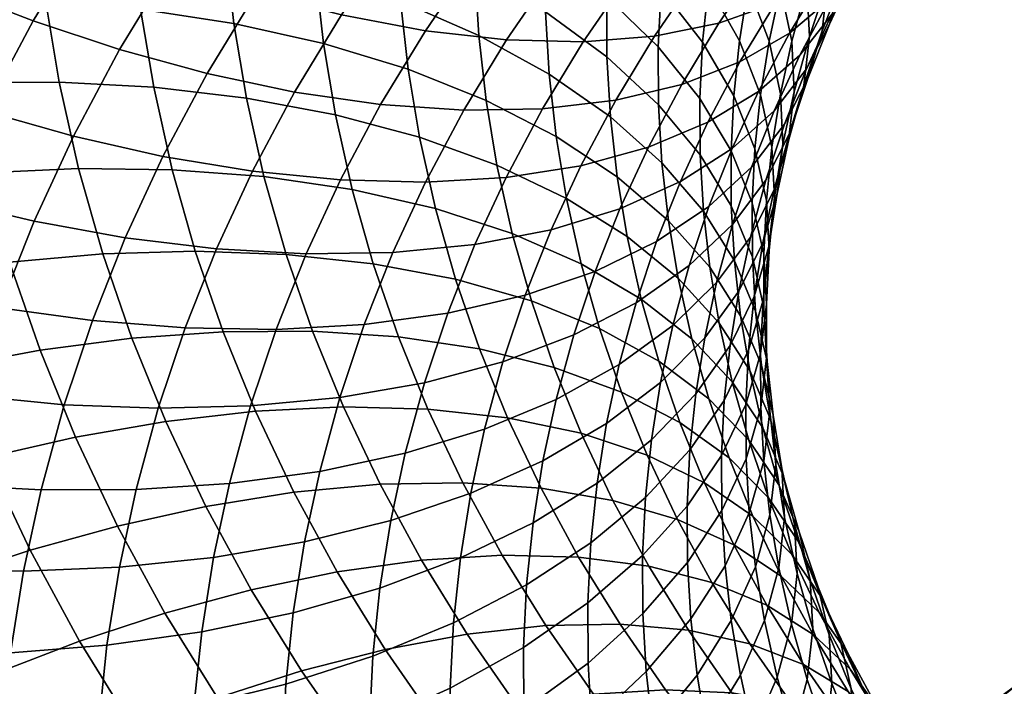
# Model space of a CAD drawing. Extents: x -120 to 2831, y -92 to 75.
# Tile 445 of 643: x 2210 to 2231, y -21 to -7. Entities that reach past the tile are written whole.
import ezdxf

# ---------------------------------------------------------------- set-up
doc = ezdxf.new("R2010")
doc.units = 0
doc.layers.add('GLASS', color=18, linetype='CONTINUOUS')

msp = doc.modelspace()

# ---------------------------------------------------------------- meshes
at = {"layer": 'GLASS'}
mesh = msp.add_polyface(dxfattribs=at)
corners = [(2231.741, -21.347, 29.44), (2230.479, -22.263, 28.82), (2229.845, -22.769, 30.923), (2231.07, -21.88, 31.525), (2232.559, -20.992, 27.331), (2231.253, -21.94, 26.689), (2233.519, -20.827, 25.231), (2232.16, -21.813, 24.563), (2234.607, -20.86, 23.174), (2233.187, -21.89, 22.477), (2235.807, -21.091, 21.195), (2234.321, -22.17, 20.464), (2232.238, -20.938, 32.16), (2230.55, -22.573, 33.557), (2231.691, -21.652, 34.178), (2232.943, -20.378, 30.094), (2233.804, -19.988, 28.008), (2234.814, -19.783, 25.935), (2235.96, -19.769, 23.91), (2232.774, -20.683, 34.829), (2231.301, -22.499, 36.119), (2232.366, -21.545, 36.76), (2233.346, -19.947, 32.826), (2234.084, -19.357, 30.779), (2234.986, -18.931, 28.718), (2236.043, -18.683, 26.674), (2233.371, -20.546, 37.429), (2232.115, -22.511, 38.598), (2233.111, -21.522, 39.261), (2233.796, -19.668, 35.508), (2234.391, -18.908, 33.521), (2235.16, -18.288, 31.495), (2236.1, -17.824, 29.459), (2234.044, -20.49, 39.949), (2233.002, -22.572, 40.987), (2233.933, -21.543, 41.674), (2234.313, -19.504, 38.124), (2234.753, -18.609, 36.214), (2235.37, -17.825, 34.244), (2236.168, -17.173, 32.239), (2234.78, -20.497, 42.369), (2233.97, -22.687, 43.343), (2234.82, -21.638, 44.04), (2234.894, -19.441, 40.647), (2235.172, -18.446, 38.828), (2235.625, -17.533, 36.93), (2235.606, -20.553, 44.76), (2235.022, -22.895, 45.7), (2235.815, -21.8, 46.426), (2235.564, -19.416, 43.086), (2235.679, -18.356, 41.366), (2235.965, -17.351, 39.554), (2234.656, 5.036, 63.775), (2235.495, 3.917, 63.069), (2235.88, 2.985, 64.972), (2235.028, 4.123, 65.69), (2234.458, 6.031, 61.946), (2235.289, 4.922, 61.246), (2234.638, 4.438, 68.378), (2235.58, 3.313, 67.67), (2236.318, 2.627, 69.686), (2235.349, 3.786, 70.415), (2234.107, 5.223, 66.382), (2233.751, 6.118, 64.456), (2234.31, 4.901, 71.115), (2236.237, 3.282, 72.465), (2235.161, 4.437, 73.19), (2233.63, 5.522, 69.057), (2233.121, 6.282, 67.047), (2234.017, 5.545, 73.882), (2236.176, 4.143, 75.249), (2234.985, 5.296, 75.97), (2233.205, 5.971, 71.784)]
mesh.append_faces([[corners[k] for k in face] for face in [(0, 1, 2, 3), (4, 5, 1, 0), (6, 7, 5, 4), (8, 9, 7, 6), (10, 11, 9, 8), (12, 3, 13, 14), (15, 0, 3, 12), (16, 4, 0, 15), (17, 6, 4, 16), (18, 8, 6, 17), (19, 14, 20, 21), (22, 12, 14, 19), (23, 15, 12, 22), (24, 16, 15, 23), (25, 17, 16, 24), (26, 21, 27, 28), (29, 19, 21, 26), (30, 22, 19, 29), (31, 23, 22, 30), (32, 24, 23, 31), (33, 28, 34, 35), (36, 26, 28, 33), (37, 29, 26, 36), (38, 30, 29, 37), (39, 31, 30, 38), (40, 35, 41, 42), (43, 33, 35, 40), (44, 36, 33, 43), (45, 37, 36, 44), (46, 42, 47, 48), (49, 40, 42, 46), (50, 43, 40, 49), (51, 44, 43, 50), (52, 53, 54, 55), (56, 57, 53, 52), (58, 59, 60, 61), (62, 55, 59, 58), (63, 52, 55, 62), (64, 61, 65, 66), (67, 58, 61, 64), (68, 62, 58, 67), (69, 66, 70, 71), (72, 64, 66, 69)]])
mesh = msp.add_polyface(dxfattribs=at)
corners = [(2225.026, -6.223, 56.662), (2224.899, -7.439, 57.432), (2225.574, -8.6, 55.678), (2225.698, -7.411, 54.926), (2225.886, -6.229, 54.176), (2226.153, -8.58, 53.175), (2226.338, -7.417, 52.437), (2225.218, -5.014, 55.895), (2226.586, -6.263, 51.704), (2226.585, -8.563, 50.705), (2226.83, -7.42, 49.979), (2226.138, -5.057, 53.432), (2225.476, -3.814, 55.133), (2227.158, -6.22, 49.215), (2226.886, -8.515, 48.277), (2227.213, -7.319, 47.517), (2226.917, -5.052, 50.934), (2226.474, -3.826, 52.649), (2225.82, -2.555, 54.332), (2227.608, -6.138, 46.764), (2227.091, -8.377, 45.796), (2227.487, -7.193, 45.041), (2227.554, -5.036, 48.461), (2227.317, -3.857, 50.172), (2226.881, -2.611, 51.874), (2227.649, -7.049, 42.496), (2227.181, -8.226, 43.248), (2226.675, -9.217, 41.404), (2227.151, -8.021, 40.64), (2227.951, -6.027, 44.297), (2228.07, -4.976, 46.022), (2228.018, -3.87, 47.716), (2227.785, -2.68, 49.42), (2227.695, -6.847, 39.888), (2226.448, -8.926, 38.751), (2227.004, -7.724, 37.983), (2228.184, -5.893, 41.756), (2228.481, -4.883, 43.564), (2228.599, -3.834, 45.291), (2228.548, -2.725, 46.983), (2227.657, -6.499, 37.197), (2226.109, -8.507, 36.067), (2226.781, -7.245, 35.258), (2228.333, -5.649, 39.12), (2228.812, -4.714, 41.001), (2229.103, -3.715, 42.815), (2226.481, -6.595, 32.515), (2225.708, -7.87, 33.334), (2224.446, -8.358, 31.456), (2225.251, -7.032, 30.603), (2227.528, -6.015, 34.467), (2228.382, -5.304, 36.429), (2229.042, -4.481, 38.369), (2229.51, -3.565, 40.262), (2227.329, -5.357, 31.717), (2226.134, -5.743, 29.773), (2228.347, -4.818, 33.696), (2229.178, -4.142, 35.68), (2229.82, -3.345, 37.637), (2227.093, -4.494, 28.966), (2224.775, -5.967, 27.897), (2225.777, -4.662, 27.054), (2228.251, -4.156, 30.941), (2229.237, -3.659, 32.947), (2230.043, -3.016, 34.952), (2226.88, -3.376, 26.222), (2224.323, -4.657, 25.237), (2225.479, -3.311, 24.365), (2228.149, -3.263, 28.169)]
mesh.append_faces([[corners[k] for k in face] for face in [(0, 1, 2, 3), (4, 3, 5, 6), (7, 0, 3, 4), (8, 6, 9, 10), (11, 4, 6, 8), (12, 7, 4, 11), (13, 10, 14, 15), (16, 8, 10, 13), (17, 11, 8, 16), (18, 12, 11, 17), (19, 15, 20, 21), (22, 13, 15, 19), (23, 16, 13, 22), (24, 17, 16, 23), (25, 26, 27, 28), (29, 21, 26, 25), (30, 19, 21, 29), (31, 22, 19, 30), (32, 23, 22, 31), (33, 28, 34, 35), (36, 25, 28, 33), (37, 29, 25, 36), (38, 30, 29, 37), (39, 31, 30, 38), (40, 35, 41, 42), (43, 33, 35, 40), (44, 36, 33, 43), (45, 37, 36, 44), (46, 47, 48, 49), (50, 42, 47, 46), (51, 40, 42, 50), (52, 43, 40, 51), (53, 44, 43, 52), (54, 46, 49, 55), (56, 50, 46, 54), (57, 51, 50, 56), (58, 52, 51, 57), (59, 55, 60, 61), (62, 54, 55, 59), (63, 56, 54, 62), (64, 57, 56, 63), (65, 61, 66, 67), (68, 59, 61, 65)]])
mesh = msp.add_polyface(dxfattribs=at)
corners = [(2218.513, -8.029, 68.792), (2218.759, -9.499, 69.715), (2220.438, -10.107, 68.223), (2220.203, -8.704, 67.342), (2216.679, -7.471, 70.089), (2216.937, -9.013, 71.057), (2214.734, -7.035, 71.217), (2215.005, -8.652, 72.232), (2220.044, -7.293, 66.455), (2221.721, -9.484, 65.761), (2221.569, -8.134, 64.912), (2218.347, -6.552, 67.863), (2216.505, -5.922, 69.115), (2222.823, -7.759, 62.44), (2222.899, -9.06, 63.26), (2224.017, -10.055, 61.526), (2223.944, -8.798, 60.735), (2221.49, -6.78, 64.059), (2219.962, -5.879, 65.564), (2218.26, -5.071, 66.931), (2216.414, -4.368, 68.137), (2223.938, -7.541, 59.941), (2224.843, -9.881, 58.973), (2224.838, -8.659, 58.203), (2222.818, -6.456, 61.618), (2221.485, -5.424, 63.204), (2219.956, -4.463, 64.671), (2218.254, -3.589, 65.995), (2216.408, -2.814, 67.156), (2224.001, -6.284, 59.147), (2224.899, -7.439, 57.432), (2222.883, -5.155, 60.796), (2221.552, -4.071, 62.349), (2220.026, -3.05, 63.778), (2224.132, -5.033, 58.355), (2225.026, -6.223, 56.662), (2223.018, -3.859, 59.976), (2221.693, -2.722, 61.495), (2224.33, -3.788, 57.566), (2225.218, -5.014, 55.895), (2225.708, -7.87, 33.334), (2225.012, -9.176, 34.172), (2223.722, -9.717, 32.327), (2224.446, -8.358, 31.456), (2218.886, -7.195, 23.967), (2217.917, -8.791, 24.993), (2216.052, -8.523, 23.756), (2217.067, -6.849, 22.68), (2220.643, -7.393, 25.422), (2219.72, -8.914, 26.399), (2222.308, -7.434, 27.028), (2221.428, -8.884, 27.961), (2223.853, -7.313, 28.765), (2223.013, -8.698, 29.655), (2225.251, -7.032, 30.603), (2218.181, -5.222, 21.632), (2215.218, -6.369, 21.572), (2216.385, -4.665, 20.474), (2219.948, -5.643, 22.967), (2221.656, -5.914, 24.469), (2223.274, -6.024, 26.12), (2224.775, -5.967, 27.897), (2226.134, -5.743, 29.773), (2219.392, -3.646, 20.613), (2217.653, -3.014, 19.408), (2221.103, -4.14, 21.996), (2222.756, -4.481, 23.543), (2224.323, -4.657, 25.237), (2225.777, -4.662, 27.054), (2225.479, -3.311, 24.365), (2223.968, -3.069, 22.629)]
mesh.append_faces([[corners[k] for k in face] for face in [(0, 1, 2, 3), (4, 5, 1, 0), (6, 7, 5, 4), (8, 3, 9, 10), (11, 0, 3, 8), (12, 4, 0, 11), (13, 14, 15, 16), (17, 10, 14, 13), (18, 8, 10, 17), (19, 11, 8, 18), (20, 12, 11, 19), (21, 16, 22, 23), (24, 13, 16, 21), (25, 17, 13, 24), (26, 18, 17, 25), (27, 19, 18, 26), (28, 20, 19, 27), (29, 21, 23, 30), (31, 24, 21, 29), (32, 25, 24, 31), (33, 26, 25, 32), (34, 29, 30, 35), (36, 31, 29, 34), (37, 32, 31, 36), (38, 34, 35, 39), (40, 41, 42, 43), (44, 45, 46, 47), (48, 49, 45, 44), (50, 51, 49, 48), (52, 53, 51, 50), (54, 43, 53, 52), (55, 47, 56, 57), (58, 44, 47, 55), (59, 48, 44, 58), (60, 50, 48, 59), (61, 52, 50, 60), (62, 54, 52, 61), (63, 55, 57, 64), (65, 58, 55, 63), (66, 59, 58, 65), (67, 60, 59, 66), (68, 61, 60, 67), (69, 67, 66, 70)]])
mesh = msp.add_polyface(dxfattribs=at)
corners = [(2213.899, -11.971, 75.452), (2214.501, -13.717, 76.541), (2216.44, -13.705, 75.391), (2215.866, -12.04, 74.352), (2211.891, -12.03, 76.369), (2212.521, -13.858, 77.51), (2209.873, -12.206, 77.103), (2210.532, -14.117, 78.296), (2207.875, -12.488, 77.657), (2208.563, -14.481, 78.9), (2213.397, -10.204, 74.347), (2215.387, -10.355, 73.298), (2211.365, -10.179, 75.212), (2209.323, -10.271, 75.893), (2207.302, -10.471, 76.395), (2212.996, -8.419, 73.228), (2215.005, -8.652, 72.232), (2210.945, -8.31, 74.041), (2208.885, -8.317, 74.669), (2206.845, -8.433, 75.118), (2212.712, -6.723, 72.164), (2214.734, -7.035, 71.217), (2210.648, -6.533, 72.926), (2208.574, -6.46, 73.503), (2206.521, -6.497, 73.903), (2214.551, -5.409, 70.195), (2216.679, -7.471, 70.089), (2216.505, -5.922, 69.115), (2212.521, -5.018, 71.092), (2210.447, -4.748, 71.803), (2208.364, -4.594, 72.33), (2206.302, -4.551, 72.68), (2214.456, -3.779, 69.168), (2216.414, -4.368, 68.137), (2212.421, -3.309, 70.016), (2210.343, -2.958, 70.676), (2210.402, -11.321, 24.208), (2209.656, -13.197, 25.406), (2207.671, -12.814, 24.867), (2208.449, -10.858, 23.618), (2212.381, -11.68, 24.979), (2211.667, -13.474, 26.125), (2214.358, -11.921, 25.933), (2213.677, -13.634, 27.027), (2216.303, -12.031, 27.068), (2215.653, -13.665, 28.112), (2209.338, -8.938, 22.389), (2206.547, -10.307, 23.2), (2207.472, -8.31, 21.922), (2211.255, -9.479, 23.029), (2213.197, -9.918, 23.851), (2215.138, -10.238, 24.856), (2210.382, -6.979, 21.133), (2208.557, -6.273, 20.615), (2212.255, -7.601, 21.825), (2214.154, -8.121, 22.699), (2216.052, -8.523, 23.756), (2211.541, -5.069, 19.905), (2209.763, -4.286, 19.338), (2213.367, -5.769, 20.647), (2215.218, -6.369, 21.572), (2217.067, -6.849, 22.68), (2209.763, -4.286, 19.338), (2208.557, -6.273, 20.615), (2206.736, -5.47, 20.252), (2207.988, -3.406, 18.925), (2214.587, -3.988, 19.5), (2212.813, -3.212, 18.708), (2216.385, -4.665, 20.474)]
mesh.append_faces([[corners[k] for k in face] for face in [(0, 1, 2, 3), (4, 5, 1, 0), (6, 7, 5, 4), (8, 9, 7, 6), (10, 0, 3, 11), (12, 4, 0, 10), (13, 6, 4, 12), (14, 8, 6, 13), (15, 10, 11, 16), (17, 12, 10, 15), (18, 13, 12, 17), (19, 14, 13, 18), (20, 15, 16, 21), (22, 17, 15, 20), (23, 18, 17, 22), (24, 19, 18, 23), (25, 21, 26, 27), (28, 20, 21, 25), (29, 22, 20, 28), (30, 23, 22, 29), (31, 24, 23, 30), (32, 25, 27, 33), (34, 28, 25, 32), (35, 29, 28, 34), (36, 37, 38, 39), (40, 41, 37, 36), (42, 43, 41, 40), (44, 45, 43, 42), (46, 39, 47, 48), (49, 36, 39, 46), (50, 40, 36, 49), (51, 42, 40, 50), (52, 46, 48, 53), (54, 49, 46, 52), (55, 50, 49, 54), (56, 51, 50, 55), (57, 52, 53, 58), (59, 54, 52, 57), (60, 55, 54, 59), (61, 56, 55, 60), (62, 63, 64, 65), (66, 59, 57, 67), (68, 60, 59, 66)]])
mesh = msp.add_polyface(dxfattribs=at)
corners = [(2225.589, -12.18, 57.936), (2225.723, -13.37, 58.684), (2226.178, -14.444, 56.873), (2226.046, -13.273, 56.137), (2224.914, -11.101, 59.742), (2225.052, -12.319, 60.507), (2225.977, -12.099, 55.398), (2226.295, -14.364, 54.37), (2226.228, -13.2, 53.637), (2225.519, -10.987, 57.185), (2224.843, -9.881, 58.973), (2226.222, -12.036, 52.903), (2226.285, -14.278, 51.925), (2226.28, -13.117, 51.193), (2225.972, -10.923, 54.657), (2225.514, -9.792, 56.432), (2224.838, -8.659, 58.203), (2226.338, -11.958, 50.461), (2226.156, -14.193, 49.484), (2226.214, -13.031, 48.749), (2226.281, -10.874, 52.168), (2226.031, -9.75, 53.915), (2225.574, -8.6, 55.678), (2224.899, -7.439, 57.432), (2226.334, -11.872, 48.016), (2225.895, -14.118, 46.991), (2226.017, -12.949, 46.25), (2226.458, -10.803, 49.73), (2226.401, -9.715, 51.435), (2226.153, -8.58, 53.175), (2225.698, -7.411, 54.926), (2226.202, -11.786, 45.513), (2225.493, -14.017, 44.455), (2225.681, -12.835, 43.706), (2226.518, -10.72, 47.285), (2226.641, -9.654, 49.001), (2226.585, -8.563, 50.705), (2226.338, -7.417, 52.437), (2225.933, -11.663, 42.961), (2224.944, -13.851, 41.888), (2225.201, -12.651, 41.126), (2226.45, -10.632, 44.78), (2226.763, -9.577, 46.559), (2226.886, -8.515, 48.277), (2226.83, -7.42, 49.979), (2226.269, -10.432, 42.178), (2225.545, -11.392, 40.325), (2226.781, -9.421, 44.01), (2227.091, -8.377, 45.796), (2227.213, -7.319, 47.517), (2225.961, -10.149, 39.533), (2224.607, -12.283, 38.479), (2225.035, -11.003, 37.663), (2226.675, -9.217, 41.404), (2227.181, -8.226, 43.248), (2227.487, -7.193, 45.041), (2226.448, -8.926, 38.751), (2225.536, -9.744, 36.859), (2227.151, -8.021, 40.64), (2226.109, -8.507, 36.067), (2224.418, -10.457, 34.991), (2225.012, -9.176, 34.172), (2227.004, -7.724, 37.983), (2226.781, -7.245, 35.258), (2225.708, -7.87, 33.334)]
mesh.append_faces([[corners[k] for k in face] for face in [(0, 1, 2, 3), (4, 5, 1, 0), (6, 3, 7, 8), (9, 0, 3, 6), (10, 4, 0, 9), (11, 8, 12, 13), (14, 6, 8, 11), (15, 9, 6, 14), (16, 10, 9, 15), (17, 13, 18, 19), (20, 11, 13, 17), (21, 14, 11, 20), (22, 15, 14, 21), (23, 16, 15, 22), (24, 19, 25, 26), (27, 17, 19, 24), (28, 20, 17, 27), (29, 21, 20, 28), (30, 22, 21, 29), (31, 26, 32, 33), (34, 24, 26, 31), (35, 27, 24, 34), (36, 28, 27, 35), (37, 29, 28, 36), (38, 33, 39, 40), (41, 31, 33, 38), (42, 34, 31, 41), (43, 35, 34, 42), (44, 36, 35, 43), (45, 38, 40, 46), (47, 41, 38, 45), (48, 42, 41, 47), (49, 43, 42, 48), (50, 46, 51, 52), (53, 45, 46, 50), (54, 47, 45, 53), (55, 48, 47, 54), (56, 50, 52, 57), (58, 53, 50, 56), (59, 57, 60, 61), (62, 56, 57, 59), (63, 59, 61, 64)]])
mesh = msp.add_polyface(dxfattribs=at)
corners = [(2217.758, -12.241, 73.078), (2218.305, -13.828, 74.068), (2220.063, -14.09, 72.586), (2219.541, -12.578, 71.641), (2215.866, -12.04, 74.352), (2216.44, -13.705, 75.391), (2222.264, -12.242, 67.49), (2222.661, -13.643, 68.366), (2223.949, -14.354, 66.579), (2223.566, -13.009, 65.737), (2220.769, -11.584, 69.148), (2221.185, -13.047, 70.063), (2219.106, -11.046, 70.684), (2217.301, -10.635, 72.073), (2215.387, -10.355, 73.298), (2223.261, -11.65, 64.886), (2224.661, -13.868, 63.919), (2224.367, -12.556, 63.097), (2221.946, -10.828, 66.604), (2220.438, -10.107, 68.223), (2218.759, -9.499, 69.715), (2216.937, -9.013, 71.057), (2215.005, -8.652, 72.232), (2224.158, -11.309, 62.314), (2225.254, -13.53, 61.268), (2225.052, -12.319, 60.507), (2223.045, -10.358, 64.075), (2221.721, -9.484, 65.761), (2220.203, -8.704, 67.342), (2224.017, -10.055, 61.526), (2224.914, -11.101, 59.742), (2222.899, -9.06, 63.26), (2221.569, -8.134, 64.912), (2223.944, -8.798, 60.735), (2224.843, -9.881, 58.973), (2224.607, -12.283, 38.479), (2224.253, -13.579, 39.304), (2223.09, -14.428, 37.523), (2223.456, -13.086, 36.669), (2225.545, -11.392, 40.325), (2225.201, -12.651, 41.126), (2223.9, -11.761, 35.825), (2222.104, -13.785, 34.926), (2222.565, -12.407, 34.047), (2225.035, -11.003, 37.663), (2218.181, -12.002, 28.378), (2217.562, -13.559, 29.372), (2215.653, -13.665, 28.112), (2216.303, -12.031, 27.068), (2219.961, -11.828, 29.847), (2219.371, -13.313, 30.795), (2221.612, -11.51, 31.456), (2221.048, -12.927, 32.362), (2223.105, -11.05, 33.18), (2224.418, -10.457, 34.991), (2225.536, -9.744, 36.859), (2217.046, -10.427, 26.042), (2214.358, -11.921, 25.933), (2215.138, -10.238, 24.856), (2218.889, -10.473, 27.399), (2220.636, -10.37, 28.914), (2222.256, -10.117, 30.565), (2223.722, -9.717, 32.327), (2225.012, -9.176, 34.172), (2217.917, -8.791, 24.993), (2216.052, -8.523, 23.756), (2219.72, -8.914, 26.399), (2221.428, -8.884, 27.961), (2223.013, -8.698, 29.655), (2224.446, -8.358, 31.456)]
mesh.append_faces([[corners[k] for k in face] for face in [(0, 1, 2, 3), (4, 5, 1, 0), (6, 7, 8, 9), (10, 11, 7, 6), (12, 3, 11, 10), (13, 0, 3, 12), (14, 4, 0, 13), (15, 9, 16, 17), (18, 6, 9, 15), (19, 10, 6, 18), (20, 12, 10, 19), (21, 13, 12, 20), (22, 14, 13, 21), (23, 17, 24, 25), (26, 15, 17, 23), (27, 18, 15, 26), (28, 19, 18, 27), (29, 23, 25, 30), (31, 26, 23, 29), (32, 27, 26, 31), (33, 29, 30, 34), (35, 36, 37, 38), (39, 40, 36, 35), (41, 38, 42, 43), (44, 35, 38, 41), (45, 46, 47, 48), (49, 50, 46, 45), (51, 52, 50, 49), (53, 43, 52, 51), (54, 41, 43, 53), (55, 44, 41, 54), (56, 48, 57, 58), (59, 45, 48, 56), (60, 49, 45, 59), (61, 51, 49, 60), (62, 53, 51, 61), (63, 54, 53, 62), (64, 56, 58, 65), (66, 59, 56, 64), (67, 60, 59, 66), (68, 61, 60, 67), (69, 62, 61, 68)]])
mesh = msp.add_polyface(dxfattribs=at)
corners = [(2224.356, -17.782, 70.944), (2225.099, -19.147, 71.791), (2226.291, -19.644, 69.87), (2225.577, -18.333, 69.057), (2225.99, -17.716, 66.321), (2226.603, -19.01, 67.125), (2227.426, -19.799, 65.18), (2226.83, -18.542, 64.399), (2224.941, -16.993, 68.224), (2226.329, -17.314, 63.634), (2227.462, -19.453, 62.488), (2226.972, -18.252, 61.74), (2225.474, -16.452, 65.533), (2224.407, -15.684, 67.409), (2226.551, -17.034, 60.98), (2227.407, -19.248, 59.881), (2226.993, -18.049, 59.132), (2225.899, -16.067, 62.856), (2225.031, -15.168, 64.732), (2226.648, -16.835, 58.373), (2227.233, -19.095, 57.337), (2226.892, -17.893, 56.585), (2226.201, -15.8, 60.208), (2225.54, -14.805, 62.066), (2224.661, -13.868, 63.919), (2226.619, -16.678, 55.824), (2226.947, -18.956, 54.863), (2226.675, -17.745, 54.105), (2226.373, -15.609, 57.605), (2225.921, -14.554, 59.428), (2225.254, -13.53, 61.268), (2224.367, -12.556, 63.097), (2226.359, -17.681, 51.68), (2226.552, -18.835, 52.404), (2226.237, -19.977, 50.68), (2226.042, -18.812, 49.949), (2226.483, -16.594, 53.383), (2226.426, -15.524, 55.099), (2226.178, -14.444, 56.873), (2225.723, -13.37, 58.684), (2225.052, -12.319, 60.507), (2225.91, -17.641, 49.213), (2225.518, -19.976, 48.214), (2225.384, -18.786, 47.466), (2226.228, -16.521, 50.951), (2226.353, -15.437, 52.655), (2226.295, -14.364, 54.37), (2226.046, -13.273, 56.137), (2225.314, -17.592, 46.714), (2224.64, -19.938, 45.735), (2224.569, -18.718, 44.966), (2225.842, -16.467, 48.473), (2226.16, -15.358, 50.218), (2226.285, -14.278, 51.925), (2226.228, -13.2, 53.637), (2225.837, -15.292, 47.732), (2225.309, -16.398, 45.961), (2226.156, -14.193, 49.484), (2226.28, -13.117, 51.193), (2225.369, -15.206, 45.207), (2224.563, -17.496, 44.195), (2224.624, -16.276, 43.424), (2225.895, -14.118, 46.991), (2226.214, -13.031, 48.749), (2225.493, -14.017, 44.455), (2224.751, -15.06, 42.655), (2226.017, -12.949, 46.25), (2225.681, -12.835, 43.706), (2224.944, -13.851, 41.888)]
mesh.append_faces([[corners[k] for k in face] for face in [(0, 1, 2, 3), (4, 5, 6, 7), (8, 3, 5, 4), (9, 7, 10, 11), (12, 4, 7, 9), (13, 8, 4, 12), (14, 11, 15, 16), (17, 9, 11, 14), (18, 12, 9, 17), (19, 16, 20, 21), (22, 14, 16, 19), (23, 17, 14, 22), (24, 18, 17, 23), (25, 21, 26, 27), (28, 19, 21, 25), (29, 22, 19, 28), (30, 23, 22, 29), (31, 24, 23, 30), (32, 33, 34, 35), (36, 27, 33, 32), (37, 25, 27, 36), (38, 28, 25, 37), (39, 29, 28, 38), (40, 30, 29, 39), (41, 35, 42, 43), (44, 32, 35, 41), (45, 36, 32, 44), (46, 37, 36, 45), (47, 38, 37, 46), (48, 43, 49, 50), (51, 41, 43, 48), (52, 44, 41, 51), (53, 45, 44, 52), (54, 46, 45, 53), (55, 51, 48, 56), (57, 52, 51, 55), (58, 53, 52, 57), (59, 56, 60, 61), (62, 55, 56, 59), (63, 57, 55, 62), (64, 59, 61, 65), (66, 62, 59, 64), (67, 64, 65, 68)]])
mesh = msp.add_polyface(dxfattribs=at)
corners = [(2212.574, -22.339, 83.779), (2213.872, -24.206, 84.932), (2215.623, -23.443, 84.079), (2214.378, -21.652, 82.974), (2213.241, -19.812, 81.835), (2216.201, -21.067, 81.986), (2215.113, -19.306, 80.897), (2211.388, -20.419, 82.591), (2209.577, -21.112, 83.171), (2210.81, -23.108, 84.407), (2207.763, -21.902, 83.598), (2209.044, -23.975, 84.88), (2212.214, -17.926, 80.666), (2214.13, -17.502, 79.778), (2210.317, -18.453, 81.372), (2208.463, -19.067, 81.903), (2206.606, -19.778, 82.28), (2213.256, -15.659, 78.632), (2216.037, -17.196, 78.706), (2215.203, -15.437, 77.613), (2211.301, -16, 79.468), (2209.364, -16.444, 80.123), (2207.472, -16.978, 80.604), (2205.577, -17.608, 80.932), (2212.521, -13.858, 77.51), (2214.501, -13.717, 76.541), (2210.532, -14.117, 78.296), (2208.563, -14.481, 78.9), (2206.639, -14.936, 79.333), (2205.924, -12.863, 78.039), (2207.875, -12.488, 77.657), (2211.805, -22.212, 32.475), (2211.72, -23.92, 33.555), (2209.618, -24.247, 32.961), (2209.707, -22.458, 31.831), (2213.868, -21.845, 33.308), (2213.787, -23.474, 34.337), (2215.861, -21.355, 34.324), (2215.783, -22.908, 35.306), (2209.893, -20.675, 30.702), (2207.607, -22.587, 31.371), (2207.801, -20.724, 30.191), (2211.983, -20.51, 31.398), (2214.038, -20.221, 32.28), (2216.022, -19.808, 33.345), (2208.096, -18.87, 29.016), (2205.737, -20.663, 29.857), (2206.045, -18.731, 28.632), (2210.175, -18.902, 29.578), (2212.252, -18.817, 30.325), (2214.294, -18.607, 31.257), (2216.267, -18.269, 32.37), (2208.491, -17.031, 27.848), (2206.457, -16.813, 27.414), (2210.553, -17.143, 28.461), (2212.613, -17.137, 29.258), (2214.639, -17.005, 30.239), (2209.018, -15.101, 26.62), (2207.006, -14.801, 26.133), (2211.058, -15.297, 27.286), (2213.095, -15.374, 28.136), (2215.098, -15.324, 29.17), (2209.656, -13.197, 25.406), (2207.671, -12.814, 24.867), (2211.667, -13.474, 26.125), (2213.677, -13.634, 27.027), (2215.653, -13.665, 28.112)]
mesh.append_faces([[corners[k] for k in face] for face in [(0, 1, 2, 3), (4, 3, 5, 6), (7, 0, 3, 4), (8, 9, 0, 7), (10, 11, 9, 8), (12, 4, 6, 13), (14, 7, 4, 12), (15, 8, 7, 14), (16, 10, 8, 15), (17, 13, 18, 19), (20, 12, 13, 17), (21, 14, 12, 20), (22, 15, 14, 21), (23, 16, 15, 22), (24, 17, 19, 25), (26, 20, 17, 24), (27, 21, 20, 26), (28, 22, 21, 27), (29, 28, 27, 30), (31, 32, 33, 34), (35, 36, 32, 31), (37, 38, 36, 35), (39, 34, 40, 41), (42, 31, 34, 39), (43, 35, 31, 42), (44, 37, 35, 43), (45, 41, 46, 47), (48, 39, 41, 45), (49, 42, 39, 48), (50, 43, 42, 49), (51, 44, 43, 50), (52, 45, 47, 53), (54, 48, 45, 52), (55, 49, 48, 54), (56, 50, 49, 55), (57, 52, 53, 58), (59, 54, 52, 57), (60, 55, 54, 59), (61, 56, 55, 60), (62, 57, 58, 63), (64, 59, 57, 62), (65, 60, 59, 64), (66, 61, 60, 65)]])
mesh = msp.add_polyface(dxfattribs=at)
corners = [(2219.701, -16.99, 76.035), (2220.554, -18.556, 77.006), (2222.207, -18.598, 75.387), (2221.394, -17.106, 74.462), (2217.905, -17.022, 77.456), (2218.8, -18.665, 78.475), (2223.695, -16.388, 70.078), (2224.356, -17.782, 70.944), (2225.577, -18.333, 69.057), (2224.941, -16.993, 68.224), (2222.264, -15.915, 71.851), (2222.955, -17.371, 72.756), (2220.671, -15.581, 73.514), (2218.943, -15.391, 75.041), (2217.109, -15.345, 76.413), (2215.203, -15.437, 77.613), (2216.037, -17.196, 78.706), (2223.139, -15.026, 69.229), (2224.407, -15.684, 67.409), (2221.683, -14.492, 70.964), (2220.063, -14.09, 72.586), (2218.305, -13.828, 74.068), (2216.44, -13.705, 75.391), (2214.501, -13.717, 76.541), (2223.949, -14.354, 66.579), (2225.474, -16.452, 65.533), (2225.031, -15.168, 64.732), (2222.661, -13.643, 68.366), (2221.185, -13.047, 70.063), (2219.541, -12.578, 71.641), (2223.566, -13.009, 65.737), (2224.661, -13.868, 63.919), (2225.309, -16.398, 45.961), (2225.314, -17.592, 46.714), (2224.569, -18.718, 44.966), (2224.563, -17.496, 44.195), (2224.624, -16.276, 43.424), (2223.596, -18.567, 42.463), (2223.659, -17.311, 41.67), (2223.789, -16.059, 40.877), (2222.474, -18.293, 39.973), (2222.61, -16.996, 39.153), (2224.751, -15.06, 42.655), (2221.436, -16.513, 36.66), (2221.223, -17.854, 37.51), (2219.646, -18.617, 35.979), (2219.869, -17.216, 35.09), (2222.815, -15.707, 38.335), (2223.987, -14.814, 40.088), (2224.944, -13.851, 41.888), (2216.595, -16.742, 31.4), (2216.267, -18.269, 32.37), (2214.294, -18.607, 31.257), (2214.639, -17.005, 30.239), (2218.449, -16.348, 32.728), (2218.136, -17.804, 33.653), (2220.167, -15.826, 34.207), (2221.722, -15.182, 35.815), (2223.09, -14.428, 37.523), (2224.253, -13.579, 39.304), (2225.201, -12.651, 41.126), (2217.033, -15.14, 30.381), (2215.098, -15.324, 29.17), (2218.866, -14.821, 31.757), (2220.566, -14.367, 33.279), (2222.104, -13.785, 34.926), (2223.456, -13.086, 36.669), (2217.562, -13.559, 29.372), (2215.653, -13.665, 28.112), (2219.371, -13.313, 30.795), (2221.048, -12.927, 32.362), (2222.565, -12.407, 34.047)]
mesh.append_faces([[corners[k] for k in face] for face in [(0, 1, 2, 3), (4, 5, 1, 0), (6, 7, 8, 9), (10, 11, 7, 6), (12, 3, 11, 10), (13, 0, 3, 12), (14, 4, 0, 13), (15, 16, 4, 14), (17, 6, 9, 18), (19, 10, 6, 17), (20, 12, 10, 19), (21, 13, 12, 20), (22, 14, 13, 21), (23, 15, 14, 22), (24, 18, 25, 26), (27, 17, 18, 24), (28, 19, 17, 27), (29, 20, 19, 28), (30, 24, 26, 31), (32, 33, 34, 35), (36, 35, 37, 38), (39, 38, 40, 41), (42, 36, 38, 39), (43, 44, 45, 46), (47, 41, 44, 43), (48, 39, 41, 47), (49, 42, 39, 48), (50, 51, 52, 53), (54, 55, 51, 50), (56, 46, 55, 54), (57, 43, 46, 56), (58, 47, 43, 57), (59, 48, 47, 58), (60, 49, 48, 59), (61, 50, 53, 62), (63, 54, 50, 61), (64, 56, 54, 63), (65, 57, 56, 64), (66, 58, 57, 65), (67, 61, 62, 68), (69, 63, 61, 67), (70, 64, 63, 69), (71, 65, 64, 70)]])
mesh = msp.add_polyface(dxfattribs=at)
corners = [(2222.532, -21.57, 78.87), (2223.677, -23.042, 79.775), (2225.186, -22.876, 78.028), (2224.093, -21.473, 77.164), (2220.875, -21.828, 80.429), (2222.077, -23.372, 81.38), (2219.152, -22.236, 81.825), (2220.412, -23.855, 82.821), (2223.107, -20.055, 76.289), (2225.532, -21.541, 75.336), (2224.59, -20.187, 74.501), (2221.498, -20.084, 77.952), (2219.79, -20.268, 79.467), (2218.014, -20.6, 80.815), (2216.201, -21.067, 81.986), (2217.392, -22.78, 83.043), (2214.378, -21.652, 82.974), (2215.623, -23.443, 84.079), (2223.731, -18.796, 73.64), (2225.922, -20.479, 72.615), (2225.099, -19.147, 71.791), (2222.207, -18.598, 75.387), (2220.554, -18.556, 77.006), (2218.8, -18.665, 78.475), (2216.975, -18.919, 79.775), (2215.113, -19.306, 80.897), (2222.955, -17.371, 72.756), (2224.356, -17.782, 70.944), (2221.394, -17.106, 74.462), (2216.037, -17.196, 78.706), (2217.905, -17.022, 77.456), (2214.13, -17.502, 79.778), (2224.777, -21.156, 46.5), (2224.979, -22.367, 47.26), (2224.024, -23.583, 45.619), (2223.816, -22.335, 44.836), (2223.675, -21.082, 44.048), (2222.637, -23.495, 43.252), (2222.491, -22.197, 42.436), (2224.64, -19.938, 45.735), (2221.02, -21.912, 40.074), (2221.099, -23.266, 40.927), (2219.517, -24.269, 39.547), (2219.434, -22.855, 38.656), (2222.415, -20.896, 41.617), (2223.601, -19.825, 43.257), (2224.569, -18.718, 44.966), (2219.428, -21.439, 37.764), (2217.681, -23.709, 37.388), (2217.675, -22.227, 36.452), (2221.014, -20.557, 39.219), (2222.409, -19.593, 40.795), (2223.596, -18.567, 42.463), (2224.563, -17.496, 44.195), (2217.749, -20.747, 35.517), (2215.783, -22.908, 35.306), (2215.861, -21.355, 34.324), (2219.499, -20.026, 36.87), (2221.082, -19.203, 38.364), (2222.474, -18.293, 39.973), (2223.659, -17.311, 41.67), (2217.903, -19.271, 34.583), (2216.022, -19.808, 33.345), (2219.646, -18.617, 35.979), (2221.223, -17.854, 37.51), (2222.61, -16.996, 39.153), (2218.136, -17.804, 33.653), (2216.267, -18.269, 32.37), (2219.869, -17.216, 35.09)]
mesh.append_faces([[corners[k] for k in face] for face in [(0, 1, 2, 3), (4, 5, 1, 0), (6, 7, 5, 4), (8, 3, 9, 10), (11, 0, 3, 8), (12, 4, 0, 11), (13, 6, 4, 12), (14, 15, 6, 13), (16, 17, 15, 14), (18, 10, 19, 20), (21, 8, 10, 18), (22, 11, 8, 21), (23, 12, 11, 22), (24, 13, 12, 23), (25, 14, 13, 24), (26, 18, 20, 27), (28, 21, 18, 26), (29, 24, 23, 30), (31, 25, 24, 29), (32, 33, 34, 35), (36, 35, 37, 38), (39, 32, 35, 36), (40, 41, 42, 43), (44, 38, 41, 40), (45, 36, 38, 44), (46, 39, 36, 45), (47, 43, 48, 49), (50, 40, 43, 47), (51, 44, 40, 50), (52, 45, 44, 51), (53, 46, 45, 52), (54, 49, 55, 56), (57, 47, 49, 54), (58, 50, 47, 57), (59, 51, 50, 58), (60, 52, 51, 59), (61, 54, 56, 62), (63, 57, 54, 61), (64, 58, 57, 63), (65, 59, 58, 64), (66, 61, 62, 67), (68, 63, 61, 66)]])
mesh = msp.add_polyface(dxfattribs=at)
corners = [(2227.948, -22.17, 71.431), (2228.908, -23.402, 72.19), (2229.82, -23.906, 70.151), (2228.893, -22.716, 69.418), (2226.823, -21.775, 73.415), (2227.822, -23.058, 74.205), (2225.532, -21.541, 75.336), (2226.575, -22.881, 76.161), (2224.093, -21.473, 77.164), (2225.186, -22.876, 78.028), (2228.838, -22.23, 66.686), (2229.65, -23.398, 67.407), (2230.219, -24.199, 65.429), (2229.424, -23.058, 64.724), (2228.057, -21.513, 68.676), (2227.082, -20.924, 70.663), (2225.922, -20.479, 72.615), (2224.59, -20.187, 74.501), (2228.699, -21.884, 63.998), (2229.82, -23.977, 62.817), (2229.106, -22.822, 62.102), (2228.096, -21.029, 65.943), (2227.293, -20.277, 67.911), (2226.291, -19.644, 69.87), (2225.099, -19.147, 71.791), (2228.462, -21.639, 61.368), (2229.327, -23.823, 60.278), (2228.689, -22.651, 59.551), (2228.044, -20.681, 63.252), (2227.426, -19.799, 65.18), (2226.603, -19.01, 67.125), (2225.577, -18.333, 69.057), (2228.121, -21.454, 58.807), (2228.739, -23.7, 57.821), (2228.173, -22.506, 57.079), (2227.888, -20.43, 60.617), (2227.462, -19.453, 62.488), (2226.83, -18.542, 64.399), (2227.697, -21.339, 56.352), (2228.054, -23.611, 55.388), (2227.576, -22.441, 54.659), (2227.643, -20.283, 58.078), (2227.407, -19.248, 59.881), (2226.972, -18.252, 61.74), (2227.166, -21.253, 53.917), (2227.271, -23.617, 52.956), (2226.857, -22.418, 52.208), (2227.288, -20.155, 55.613), (2227.233, -19.095, 57.337), (2226.993, -18.049, 59.132), (2226.512, -21.204, 51.449), (2226.346, -23.64, 50.509), (2225.996, -22.406, 49.738), (2226.824, -20.05, 53.165), (2226.947, -18.956, 54.863), (2226.892, -17.893, 56.585), (2225.716, -21.16, 48.957), (2225.266, -23.642, 48.059), (2224.979, -22.367, 47.26), (2226.237, -19.977, 50.68), (2226.552, -18.835, 52.404), (2226.675, -17.745, 54.105), (2225.518, -19.976, 48.214), (2224.777, -21.156, 46.5), (2226.042, -18.812, 49.949), (2225.384, -18.786, 47.466), (2224.64, -19.938, 45.735)]
mesh.append_faces([[corners[k] for k in face] for face in [(0, 1, 2, 3), (4, 5, 1, 0), (6, 7, 5, 4), (8, 9, 7, 6), (10, 11, 12, 13), (14, 3, 11, 10), (15, 0, 3, 14), (16, 4, 0, 15), (17, 6, 4, 16), (18, 13, 19, 20), (21, 10, 13, 18), (22, 14, 10, 21), (23, 15, 14, 22), (24, 16, 15, 23), (25, 20, 26, 27), (28, 18, 20, 25), (29, 21, 18, 28), (30, 22, 21, 29), (31, 23, 22, 30), (32, 27, 33, 34), (35, 25, 27, 32), (36, 28, 25, 35), (37, 29, 28, 36), (38, 34, 39, 40), (41, 32, 34, 38), (42, 35, 32, 41), (43, 36, 35, 42), (44, 40, 45, 46), (47, 38, 40, 44), (48, 41, 38, 47), (49, 42, 41, 48), (50, 46, 51, 52), (53, 44, 46, 50), (54, 47, 44, 53), (55, 48, 47, 54), (56, 52, 57, 58), (59, 50, 52, 56), (60, 53, 50, 59), (61, 54, 53, 60), (62, 56, 58, 63), (64, 59, 56, 62), (65, 62, 63, 66)]])

doc.saveas('drawing.dxf')
